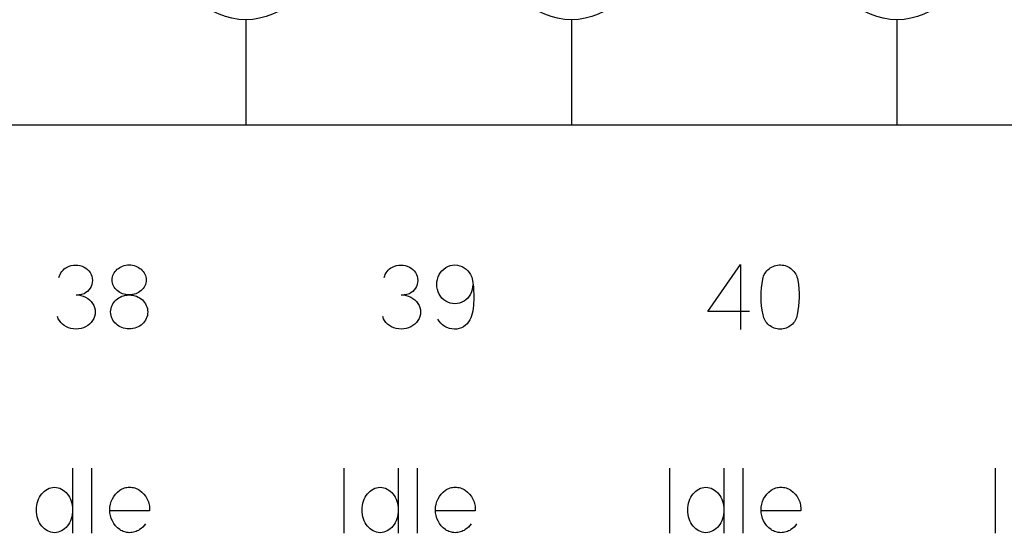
# Model space of a CAD drawing. Header units: inches. Extents: x 1880 to 2363, y -453 to -54.
# Tile 588 of 656: x 1909.149 to 1909.603, y -68.129 to -67.893. Entities that reach past the tile are written whole.
import ezdxf

# ---------------------------------------------------------------- set-up
doc = ezdxf.new("R2010")
doc.units = ezdxf.units.IN
doc.header["$LTSCALE"] = 0.5
doc.header["$MEASUREMENT"] = 0
doc.layers.add('APP-M-S', color=30, linetype='Continuous')

msp = doc.modelspace()

# ---------------------------------------------------------------- linework, layer by layer
at = {"color": 7, "linetype": 'Continuous'}
for p, q in [((1909.1729, -68.00582), (1909.17388, -68.00564)), ((1909.17388, -68.00564), (1909.17489, -68.00558)), ((1909.17489, -68.00558), (1909.1759, -68.00564)), ((1909.1759, -68.00564), (1909.17688, -68.00582)), ((1909.19723, -68.00584), (1909.19799, -68.00567)), ((1909.19799, -68.00567), (1909.19876, -68.00557)), ((1909.19876, -68.00557), (1909.19956, -68.00554)), ((1909.19956, -68.00554), (1909.20035, -68.00557)), ((1909.20035, -68.00557), (1909.20113, -68.00567)), ((1909.20113, -68.00567), (1909.20186, -68.00584)), ((1909.32271, -68.00582), (1909.32369, -68.00564)), ((1909.32369, -68.00564), (1909.3247, -68.00558)), ((1909.3247, -68.00558), (1909.32571, -68.00564)), ((1909.32571, -68.00564), (1909.32669, -68.00582)), ((1909.34735, -68.00587), (1909.34844, -68.00563)), ((1909.34844, -68.00563), (1909.34957, -68.00554)), ((1909.34957, -68.00554), (1909.35074, -68.00566)), ((1909.35074, -68.00566), (1909.35184, -68.00593)), ((1909.46602, -68.02701), (1909.48119, -68.00533)), ((1909.48119, -68.00533), (1909.48119, -68.03533)), ((1909.49677, -68.00598), (1909.49746, -68.00577)), ((1909.49746, -68.00577), (1909.49817, -68.00563)), ((1909.49817, -68.00563), (1909.4989, -68.00555)), ((1909.4989, -68.00555), (1909.49963, -68.00554)), ((1909.49963, -68.00554), (1909.50037, -68.00559)), ((1909.50037, -68.00559), (1909.50108, -68.00571)), ((1909.50108, -68.00571), (1909.50178, -68.00588)), ((1909.16743, -68.01062), (1909.16772, -68.00988)), ((1909.16772, -68.00988), (1909.16809, -68.00918)), ((1909.16809, -68.00918), (1909.16855, -68.00852)), ((1909.16855, -68.00852), (1909.16907, -68.00792)), ((1909.16907, -68.00792), (1909.16966, -68.00738)), ((1909.16966, -68.00738), (1909.1703, -68.00692)), ((1909.1703, -68.00692), (1909.17099, -68.00653)), ((1909.17099, -68.00653), (1909.17193, -68.00611)), ((1909.17193, -68.00611), (1909.1729, -68.00582)), ((1909.17688, -68.00582), (1909.17785, -68.00611)), ((1909.17785, -68.00611), (1909.17879, -68.00653)), ((1909.17879, -68.00653), (1909.17961, -68.00701)), ((1909.17961, -68.00701), (1909.18035, -68.00759)), ((1909.18035, -68.00759), (1909.181, -68.00827)), ((1909.181, -68.00827), (1909.18156, -68.00904)), ((1909.18156, -68.00904), (1909.18202, -68.00988)), ((1909.18202, -68.00988), (1909.18235, -68.01077)), ((1909.19208, -68.01043), (1909.19235, -68.00979)), ((1909.19235, -68.00979), (1909.19269, -68.00918)), ((1909.19269, -68.00918), (1909.19308, -68.0086)), ((1909.19308, -68.0086), (1909.19353, -68.00807)), ((1909.19353, -68.00807), (1909.19403, -68.00757)), ((1909.19403, -68.00757), (1909.19458, -68.00712)), ((1909.19458, -68.00712), (1909.19518, -68.00672)), ((1909.19518, -68.00672), (1909.19582, -68.00637)), ((1909.19582, -68.00637), (1909.19651, -68.00608)), ((1909.19651, -68.00608), (1909.19723, -68.00584)), ((1909.20186, -68.00584), (1909.20258, -68.00608)), ((1909.20258, -68.00608), (1909.20327, -68.00637)), ((1909.20327, -68.00637), (1909.2039, -68.00672)), ((1909.2039, -68.00672), (1909.20449, -68.00712)), ((1909.20449, -68.00712), (1909.20505, -68.00757)), ((1909.20505, -68.00757), (1909.20555, -68.00807)), ((1909.20555, -68.00807), (1909.206, -68.0086)), ((1909.206, -68.0086), (1909.20639, -68.00918)), ((1909.20639, -68.00918), (1909.20672, -68.00979)), ((1909.20672, -68.00979), (1909.207, -68.01043)), ((1909.31723, -68.01062), (1909.31753, -68.00988)), ((1909.31753, -68.00988), (1909.3179, -68.00918)), ((1909.3179, -68.00918), (1909.31836, -68.00852)), ((1909.31836, -68.00852), (1909.31888, -68.00792)), ((1909.31888, -68.00792), (1909.31946, -68.00738)), ((1909.31946, -68.00738), (1909.32011, -68.00692)), ((1909.32011, -68.00692), (1909.3208, -68.00653)), ((1909.3208, -68.00653), (1909.32174, -68.00611)), ((1909.32174, -68.00611), (1909.32271, -68.00582)), ((1909.32669, -68.00582), (1909.32765, -68.00611)), ((1909.32765, -68.00611), (1909.3286, -68.00653)), ((1909.3286, -68.00653), (1909.32942, -68.00701)), ((1909.32942, -68.00701), (1909.33016, -68.00759)), ((1909.33016, -68.00759), (1909.33081, -68.00827)), ((1909.33081, -68.00827), (1909.33137, -68.00904)), ((1909.33137, -68.00904), (1909.33183, -68.00988)), ((1909.33183, -68.00988), (1909.33216, -68.01077)), ((1909.34183, -68.01109), (1909.34232, -68.01002)), ((1909.34232, -68.01002), (1909.34292, -68.00905)), ((1909.34292, -68.00905), (1909.34361, -68.00819)), ((1909.34361, -68.00819), (1909.34442, -68.00744)), ((1909.34442, -68.00744), (1909.34533, -68.00678)), ((1909.34533, -68.00678), (1909.34632, -68.00626)), ((1909.34632, -68.00626), (1909.34735, -68.00587)), ((1909.35184, -68.00593), (1909.35289, -68.00632)), ((1909.35289, -68.00632), (1909.35386, -68.00684)), ((1909.35386, -68.00684), (1909.35475, -68.00749)), ((1909.35475, -68.00749), (1909.35554, -68.00823)), ((1909.35554, -68.00823), (1909.35622, -68.00907)), ((1909.35622, -68.00907), (1909.35678, -68.01002)), ((1909.35678, -68.01002), (1909.35706, -68.01057)), ((1909.4918, -68.01066), (1909.49209, -68.01002)), ((1909.49209, -68.01002), (1909.49244, -68.0094)), ((1909.49244, -68.0094), (1909.49285, -68.00882)), ((1909.49285, -68.00882), (1909.4933, -68.00828)), ((1909.4933, -68.00828), (1909.49378, -68.00778)), ((1909.49378, -68.00778), (1909.49431, -68.00732)), ((1909.49431, -68.00732), (1909.49487, -68.00691)), ((1909.49487, -68.00691), (1909.49547, -68.00655)), ((1909.49547, -68.00655), (1909.49611, -68.00624)), ((1909.49611, -68.00624), (1909.49677, -68.00598)), ((1909.50178, -68.00588), (1909.50245, -68.00612)), ((1909.50245, -68.00612), (1909.5031, -68.00641)), ((1909.5031, -68.00641), (1909.5037, -68.00675)), ((1909.5037, -68.00675), (1909.50428, -68.00715)), ((1909.50428, -68.00715), (1909.50481, -68.00759)), ((1909.50481, -68.00759), (1909.50531, -68.00808)), ((1909.50531, -68.00808), (1909.50577, -68.00861)), ((1909.50577, -68.00861), (1909.50618, -68.00918)), ((1909.50618, -68.00918), (1909.50655, -68.00979)), ((1909.50655, -68.00979), (1909.50687, -68.01043)), ((1909.16722, -68.01138), (1909.16743, -68.01062)), ((1909.18235, -68.01457), (1909.18202, -68.01545)), ((1909.18235, -68.01077), (1909.18256, -68.01169)), ((1909.18256, -68.01364), (1909.18235, -68.01457)), ((1909.18256, -68.01169), (1909.18264, -68.01267)), ((1909.18264, -68.01267), (1909.18256, -68.01364)), ((1909.19172, -68.01246), (1909.19177, -68.01177)), ((1909.19177, -68.01318), (1909.19172, -68.01246)), ((1909.19177, -68.01177), (1909.19188, -68.01109)), ((1909.19188, -68.01386), (1909.19177, -68.01318)), ((1909.19188, -68.01109), (1909.19208, -68.01043)), ((1909.19208, -68.01454), (1909.19188, -68.01386)), ((1909.19235, -68.01518), (1909.19208, -68.01454)), ((1909.207, -68.01454), (1909.20672, -68.01518)), ((1909.207, -68.01043), (1909.20719, -68.01109)), ((1909.20719, -68.01386), (1909.207, -68.01454)), ((1909.20719, -68.01109), (1909.20731, -68.01177)), ((1909.20731, -68.01318), (1909.20719, -68.01386)), ((1909.20731, -68.01177), (1909.20735, -68.01246)), ((1909.20735, -68.01246), (1909.20731, -68.01318)), ((1909.31703, -68.01138), (1909.31723, -68.01062)), ((1909.33216, -68.01457), (1909.33183, -68.01545)), ((1909.33216, -68.01077), (1909.33237, -68.01169)), ((1909.33237, -68.01364), (1909.33216, -68.01457)), ((1909.33237, -68.01169), (1909.33244, -68.01267)), ((1909.33244, -68.01267), (1909.33237, -68.01364)), ((1909.3412, -68.01451), (1909.34128, -68.01334)), ((1909.34128, -68.01569), (1909.3412, -68.01451)), ((1909.34128, -68.01334), (1909.34149, -68.01219)), ((1909.34149, -68.01219), (1909.34183, -68.01109)), ((1909.35706, -68.01057), (1909.35731, -68.01122)), ((1909.35731, -68.01122), (1909.35753, -68.01196)), ((1909.35753, -68.01196), (1909.35772, -68.01279)), ((1909.35772, -68.01279), (1909.35788, -68.01372)), ((1909.35782, -68.01466), (1909.35773, -68.01577)), ((1909.35788, -68.01372), (1909.35801, -68.01474)), ((1909.35801, -68.01474), (1909.35812, -68.01586)), ((1909.4908, -68.01617), (1909.49104, -68.01411)), ((1909.49104, -68.01411), (1909.49138, -68.01205)), ((1909.49138, -68.01205), (1909.49156, -68.01134)), ((1909.49156, -68.01134), (1909.4918, -68.01066)), ((1909.50687, -68.01043), (1909.50714, -68.0111)), ((1909.50714, -68.0111), (1909.50735, -68.01179)), ((1909.50735, -68.01179), (1909.5075, -68.0125)), ((1909.5075, -68.0125), (1909.5078, -68.0145)), ((1909.5078, -68.0145), (1909.508, -68.0165)), ((1909.17506, -68.0193), (1909.17622, -68.01936)), ((1909.17622, -68.01936), (1909.17735, -68.01957)), ((1909.17707, -68.01928), (1909.17647, -68.01938)), ((1909.17764, -68.01918), (1909.17707, -68.01928)), ((1909.17821, -68.01902), (1909.17764, -68.01918)), ((1909.17879, -68.0188), (1909.17821, -68.01902)), ((1909.17961, -68.01831), (1909.17879, -68.0188)), ((1909.18035, -68.01774), (1909.17961, -68.01831)), ((1909.181, -68.01706), (1909.18035, -68.01774)), ((1909.18156, -68.01629), (1909.181, -68.01706)), ((1909.18202, -68.01545), (1909.18156, -68.01629)), ((1909.19269, -68.01579), (1909.19235, -68.01518)), ((1909.19308, -68.01635), (1909.19269, -68.01579)), ((1909.19353, -68.01689), (1909.19308, -68.01635)), ((1909.19403, -68.01737), (1909.19353, -68.01689)), ((1909.19458, -68.01781), (1909.19403, -68.01737)), ((1909.19518, -68.01821), (1909.19458, -68.01781)), ((1909.19582, -68.01855), (1909.19518, -68.01821)), ((1909.19651, -68.01884), (1909.19582, -68.01855)), ((1909.19723, -68.01907), (1909.19651, -68.01884)), ((1909.19799, -68.01924), (1909.19723, -68.01907)), ((1909.19876, -68.01934), (1909.19799, -68.01924)), ((1909.19869, -68.01942), (1909.19956, -68.01938)), ((1909.19956, -68.01938), (1909.19876, -68.01934)), ((1909.20035, -68.01934), (1909.19956, -68.01938)), ((1909.19956, -68.01938), (1909.20044, -68.01942)), ((1909.20113, -68.01924), (1909.20035, -68.01934)), ((1909.20186, -68.01907), (1909.20113, -68.01924)), ((1909.20258, -68.01884), (1909.20186, -68.01907)), ((1909.20327, -68.01855), (1909.20258, -68.01884)), ((1909.2039, -68.01821), (1909.20327, -68.01855)), ((1909.20449, -68.01781), (1909.2039, -68.01821)), ((1909.20505, -68.01737), (1909.20449, -68.01781)), ((1909.20555, -68.01689), (1909.20505, -68.01737)), ((1909.206, -68.01635), (1909.20555, -68.01689)), ((1909.20639, -68.01579), (1909.206, -68.01635)), ((1909.20672, -68.01518), (1909.20639, -68.01579)), ((1909.32487, -68.0193), (1909.32603, -68.01936)), ((1909.32603, -68.01936), (1909.32716, -68.01957)), ((1909.32688, -68.01928), (1909.32628, -68.01938)), ((1909.32745, -68.01918), (1909.32688, -68.01928)), ((1909.32802, -68.01902), (1909.32745, -68.01918)), ((1909.3286, -68.0188), (1909.32802, -68.01902)), ((1909.32942, -68.01831), (1909.3286, -68.0188)), ((1909.33016, -68.01774), (1909.32942, -68.01831)), ((1909.33081, -68.01706), (1909.33016, -68.01774)), ((1909.33137, -68.01629), (1909.33081, -68.01706)), ((1909.33183, -68.01545), (1909.33137, -68.01629)), ((1909.34149, -68.01683), (1909.34128, -68.01569)), ((1909.34183, -68.01794), (1909.34149, -68.01683)), ((1909.34232, -68.01901), (1909.34183, -68.01794)), ((1909.34292, -68.01997), (1909.34232, -68.01901)), ((1909.35678, -68.01901), (1909.35619, -68.01997)), ((1909.35719, -68.01795), (1909.35678, -68.01901)), ((1909.35751, -68.01687), (1909.35719, -68.01795)), ((1909.35773, -68.01577), (1909.35751, -68.01687)), ((1909.35812, -68.01586), (1909.35819, -68.01706)), ((1909.35819, -68.01706), (1909.35827, -68.01947)), ((1909.49063, -68.02028), (1909.49066, -68.01822)), ((1909.49066, -68.01822), (1909.4908, -68.01617)), ((1909.508, -68.0165), (1909.50811, -68.0185)), ((1909.50811, -68.0185), (1909.50813, -68.02049)), ((1909.17735, -68.01957), (1909.17843, -68.0199)), ((1909.17843, -68.0199), (1909.17949, -68.02038)), ((1909.17949, -68.02038), (1909.18047, -68.02096)), ((1909.18047, -68.02096), (1909.18134, -68.02164)), ((1909.18134, -68.02164), (1909.18208, -68.02241)), ((1909.18208, -68.02241), (1909.18272, -68.02328)), ((1909.18272, -68.02328), (1909.18325, -68.02424)), ((1909.19168, -68.02417), (1909.19205, -68.02348)), ((1909.19205, -68.02348), (1909.19247, -68.02283)), ((1909.19247, -68.02283), (1909.19296, -68.02223)), ((1909.19296, -68.02223), (1909.19351, -68.02168)), ((1909.19351, -68.02168), (1909.19411, -68.02118)), ((1909.19411, -68.02118), (1909.19476, -68.02073)), ((1909.19476, -68.02073), (1909.19547, -68.02034)), ((1909.19547, -68.02034), (1909.19622, -68.02)), ((1909.19622, -68.02), (1909.19701, -68.01973)), ((1909.19701, -68.01973), (1909.19783, -68.01954)), ((1909.19783, -68.01954), (1909.19869, -68.01942)), ((1909.20044, -68.01942), (1909.20129, -68.01954)), ((1909.20129, -68.01954), (1909.2021, -68.01973)), ((1909.2021, -68.01973), (1909.20289, -68.02)), ((1909.20289, -68.02), (1909.20364, -68.02034)), ((1909.20364, -68.02034), (1909.20435, -68.02073)), ((1909.20435, -68.02073), (1909.205, -68.02118)), ((1909.205, -68.02118), (1909.20561, -68.02168)), ((1909.20561, -68.02168), (1909.20616, -68.02223)), ((1909.20616, -68.02223), (1909.20665, -68.02283)), ((1909.20665, -68.02283), (1909.20707, -68.02348)), ((1909.20707, -68.02348), (1909.20743, -68.02417)), ((1909.32716, -68.01957), (1909.32824, -68.0199)), ((1909.32824, -68.0199), (1909.3293, -68.02038)), ((1909.3293, -68.02038), (1909.33027, -68.02096)), ((1909.33027, -68.02096), (1909.33114, -68.02164)), ((1909.33114, -68.02164), (1909.33189, -68.02241)), ((1909.33189, -68.02241), (1909.33253, -68.02328)), ((1909.33253, -68.02328), (1909.33306, -68.02424)), ((1909.34361, -68.02083), (1909.34292, -68.01997)), ((1909.34442, -68.02157), (1909.34361, -68.02083)), ((1909.34533, -68.02222), (1909.34442, -68.02157)), ((1909.34632, -68.02274), (1909.34533, -68.02222)), ((1909.34735, -68.02312), (1909.34632, -68.02274)), ((1909.34844, -68.02337), (1909.34735, -68.02312)), ((1909.34957, -68.02348), (1909.34844, -68.02337)), ((1909.35069, -68.02337), (1909.34957, -68.02348)), ((1909.35177, -68.02312), (1909.35069, -68.02337)), ((1909.3528, -68.02274), (1909.35177, -68.02312)), ((1909.35378, -68.02222), (1909.3528, -68.02274)), ((1909.35469, -68.02157), (1909.35378, -68.02222)), ((1909.3555, -68.02083), (1909.35469, -68.02157)), ((1909.35619, -68.01997), (1909.3555, -68.02083)), ((1909.35818, -68.02299), (1909.35808, -68.02424)), ((1909.35824, -68.02181), (1909.35818, -68.02299)), ((1909.35827, -68.01947), (1909.35824, -68.02181)), ((1909.49069, -68.02234), (1909.49063, -68.02028)), ((1909.49087, -68.02439), (1909.49069, -68.02234)), ((1909.50805, -68.02249), (1909.50788, -68.02448)), ((1909.50813, -68.02049), (1909.50805, -68.02249)), ((1909.18325, -68.02424), (1909.18363, -68.02521)), ((1909.18363, -68.02521), (1909.18385, -68.0262)), ((1909.18385, -68.02824), (1909.18363, -68.02924)), ((1909.18385, -68.0262), (1909.18393, -68.02721)), ((1909.18393, -68.02721), (1909.18385, -68.02824)), ((1909.19102, -68.02721), (1909.19107, -68.02641)), ((1909.19107, -68.02801), (1909.19102, -68.02721)), ((1909.19107, -68.02641), (1909.19119, -68.02565)), ((1909.19119, -68.02878), (1909.19107, -68.02801)), ((1909.19119, -68.02565), (1909.1914, -68.0249)), ((1909.1914, -68.0249), (1909.19168, -68.02417)), ((1909.20743, -68.02417), (1909.20773, -68.0249)), ((1909.20773, -68.0249), (1909.20793, -68.02565)), ((1909.20793, -68.02565), (1909.20806, -68.02641)), ((1909.20806, -68.02801), (1909.20793, -68.02878)), ((1909.20806, -68.02641), (1909.2081, -68.02721)), ((1909.2081, -68.02721), (1909.20806, -68.02801)), ((1909.33306, -68.02424), (1909.33343, -68.02521)), ((1909.33343, -68.02521), (1909.33366, -68.0262)), ((1909.33366, -68.02824), (1909.33343, -68.02924)), ((1909.33366, -68.0262), (1909.33373, -68.02721)), ((1909.33373, -68.02721), (1909.33366, -68.02824)), ((1909.35758, -68.02797), (1909.35729, -68.02897)), ((1909.35778, -68.02692), (1909.35758, -68.02797)), ((1909.35795, -68.02554), (1909.35778, -68.02692)), ((1909.35808, -68.02424), (1909.35795, -68.02554)), ((1909.48533, -68.02701), (1909.46602, -68.02701)), ((1909.49114, -68.02645), (1909.49087, -68.02439)), ((1909.49151, -68.0285), (1909.49114, -68.02645)), ((1909.50761, -68.02647), (1909.50726, -68.02846)), ((1909.50788, -68.02448), (1909.50761, -68.02647)), ((1909.1669, -68.03032), (1909.16652, -68.02937)), ((1909.16739, -68.03119), (1909.1669, -68.03032)), ((1909.16803, -68.03205), (1909.16739, -68.03119)), ((1909.16878, -68.03283), (1909.16803, -68.03205)), ((1909.16964, -68.03351), (1909.16878, -68.03283)), ((1909.18134, -68.03283), (1909.18047, -68.03351)), ((1909.18208, -68.03205), (1909.18134, -68.03283)), ((1909.18272, -68.03119), (1909.18208, -68.03205)), ((1909.18325, -68.03023), (1909.18272, -68.03119)), ((1909.18363, -68.02924), (1909.18325, -68.03023)), ((1909.1914, -68.02954), (1909.19119, -68.02878)), ((1909.19168, -68.03026), (1909.1914, -68.02954)), ((1909.19205, -68.03095), (1909.19168, -68.03026)), ((1909.19247, -68.03159), (1909.19205, -68.03095)), ((1909.19296, -68.03219), (1909.19247, -68.03159)), ((1909.19351, -68.03274), (1909.19296, -68.03219)), ((1909.19411, -68.03324), (1909.19351, -68.03274)), ((1909.20561, -68.03274), (1909.205, -68.03324)), ((1909.20616, -68.03219), (1909.20561, -68.03274)), ((1909.20665, -68.03159), (1909.20616, -68.03219)), ((1909.20707, -68.03095), (1909.20665, -68.03159)), ((1909.20743, -68.03026), (1909.20707, -68.03095)), ((1909.20773, -68.02954), (1909.20743, -68.03026)), ((1909.20793, -68.02878), (1909.20773, -68.02954)), ((1909.31671, -68.03032), (1909.31633, -68.02937)), ((1909.3172, -68.03119), (1909.31671, -68.03032)), ((1909.31783, -68.03205), (1909.3172, -68.03119)), ((1909.31858, -68.03283), (1909.31783, -68.03205)), ((1909.31945, -68.03351), (1909.31858, -68.03283)), ((1909.33114, -68.03283), (1909.33027, -68.03351)), ((1909.33189, -68.03205), (1909.33114, -68.03283)), ((1909.33253, -68.03119), (1909.33189, -68.03205)), ((1909.33306, -68.03023), (1909.33253, -68.03119)), ((1909.33343, -68.02924), (1909.33306, -68.03023)), ((1909.34238, -68.03153), (1909.34178, -68.03053)), ((1909.3431, -68.03243), (1909.34238, -68.03153)), ((1909.34394, -68.03321), (1909.3431, -68.03243)), ((1909.35524, -68.03263), (1909.35444, -68.03337)), ((1909.35592, -68.03178), (1909.35524, -68.03263)), ((1909.3565, -68.03082), (1909.35592, -68.03178)), ((1909.35693, -68.02992), (1909.3565, -68.03082)), ((1909.35729, -68.02897), (1909.35693, -68.02992)), ((1909.49166, -68.02921), (1909.49151, -68.0285)), ((1909.49187, -68.02988), (1909.49166, -68.02921)), ((1909.49214, -68.03053), (1909.49187, -68.02988)), ((1909.49246, -68.03115), (1909.49214, -68.03053)), ((1909.49284, -68.03173), (1909.49246, -68.03115)), ((1909.49326, -68.03227), (1909.49284, -68.03173)), ((1909.49372, -68.03277), (1909.49326, -68.03227)), ((1909.49422, -68.03324), (1909.49372, -68.03277)), ((1909.50505, -68.03277), (1909.50454, -68.03324)), ((1909.50551, -68.03227), (1909.50505, -68.03277)), ((1909.50593, -68.03173), (1909.50551, -68.03227)), ((1909.5063, -68.03115), (1909.50593, -68.03173)), ((1909.50662, -68.03053), (1909.5063, -68.03115)), ((1909.50689, -68.02988), (1909.50662, -68.03053)), ((1909.5071, -68.02921), (1909.50689, -68.02988)), ((1909.50726, -68.0285), (1909.5071, -68.02921)), ((1909.17062, -68.03409), (1909.16964, -68.03351)), ((1909.17166, -68.03455), (1909.17062, -68.03409)), ((1909.17275, -68.03487), (1909.17166, -68.03455)), ((1909.17388, -68.03506), (1909.17275, -68.03487)), ((1909.17506, -68.03513), (1909.17388, -68.03506)), ((1909.17623, -68.03506), (1909.17506, -68.03513)), ((1909.17737, -68.03487), (1909.17623, -68.03506)), ((1909.17845, -68.03455), (1909.17737, -68.03487)), ((1909.17949, -68.03409), (1909.17845, -68.03455)), ((1909.18047, -68.03351), (1909.17949, -68.03409)), ((1909.19476, -68.03369), (1909.19411, -68.03324)), ((1909.19547, -68.03407), (1909.19476, -68.03369)), ((1909.19622, -68.0344), (1909.19547, -68.03407)), ((1909.19701, -68.03467), (1909.19622, -68.0344)), ((1909.19783, -68.03485), (1909.19701, -68.03467)), ((1909.19869, -68.03497), (1909.19783, -68.03485)), ((1909.19956, -68.035), (1909.19869, -68.03497)), ((1909.20044, -68.03497), (1909.19956, -68.035)), ((1909.20129, -68.03485), (1909.20044, -68.03497)), ((1909.2021, -68.03467), (1909.20129, -68.03485)), ((1909.20289, -68.0344), (1909.2021, -68.03467)), ((1909.20364, -68.03407), (1909.20289, -68.0344)), ((1909.20435, -68.03369), (1909.20364, -68.03407)), ((1909.205, -68.03324), (1909.20435, -68.03369)), ((1909.32043, -68.03409), (1909.31945, -68.03351)), ((1909.32147, -68.03455), (1909.32043, -68.03409)), ((1909.32256, -68.03487), (1909.32147, -68.03455)), ((1909.32369, -68.03506), (1909.32256, -68.03487)), ((1909.32487, -68.03513), (1909.32369, -68.03506)), ((1909.32604, -68.03506), (1909.32487, -68.03513)), ((1909.32717, -68.03487), (1909.32604, -68.03506)), ((1909.32826, -68.03455), (1909.32717, -68.03487)), ((1909.3293, -68.03409), (1909.32826, -68.03455)), ((1909.33027, -68.03351), (1909.3293, -68.03409)), ((1909.34489, -68.03389), (1909.34394, -68.03321)), ((1909.34593, -68.03443), (1909.34489, -68.03389)), ((1909.34702, -68.03482), (1909.34593, -68.03443)), ((1909.34815, -68.03505), (1909.34702, -68.03482)), ((1909.34933, -68.03513), (1909.34815, -68.03505)), ((1909.35044, -68.03508), (1909.34933, -68.03513)), ((1909.35152, -68.03487), (1909.35044, -68.03508)), ((1909.35255, -68.03451), (1909.35152, -68.03487)), ((1909.35353, -68.03401), (1909.35255, -68.03451)), ((1909.35444, -68.03337), (1909.35353, -68.03401)), ((1909.49477, -68.03366), (1909.49422, -68.03324)), ((1909.49535, -68.03403), (1909.49477, -68.03366)), ((1909.49596, -68.03436), (1909.49535, -68.03403)), ((1909.4966, -68.03463), (1909.49596, -68.03436)), ((1909.49728, -68.03485), (1909.4966, -68.03463)), ((1909.49797, -68.035), (1909.49728, -68.03485)), ((1909.49867, -68.0351), (1909.49797, -68.035)), ((1909.49938, -68.03513), (1909.49867, -68.0351)), ((1909.5001, -68.0351), (1909.49938, -68.03513)), ((1909.5008, -68.035), (1909.5001, -68.0351)), ((1909.50149, -68.03485), (1909.5008, -68.035)), ((1909.50216, -68.03463), (1909.50149, -68.03485)), ((1909.5028, -68.03436), (1909.50216, -68.03463)), ((1909.50342, -68.03403), (1909.5028, -68.03436)), ((1909.504, -68.03366), (1909.50342, -68.03403)), ((1909.50454, -68.03324), (1909.504, -68.03366)), ((1909.17349, -68.09919), (1909.17349, -68.12919)), ((1909.18226, -68.09923), (1909.18226, -68.12919)), ((1909.29845, -68.09919), (1909.29845, -68.12919)), ((1909.32349, -68.09919), (1909.32349, -68.12919)), ((1909.33226, -68.09923), (1909.33226, -68.12919)), ((1909.44845, -68.09919), (1909.44845, -68.12919)), ((1909.47349, -68.09919), (1909.47349, -68.12919)), ((1909.48226, -68.09923), (1909.48226, -68.12919)), ((1909.59845, -68.09919), (1909.59845, -68.12919)), ((1909.15987, -68.11038), (1909.1605, -68.10978)), ((1909.1605, -68.10978), (1909.16118, -68.10925)), ((1909.16118, -68.10925), (1909.16191, -68.1088)), ((1909.16191, -68.1088), (1909.16268, -68.10844)), ((1909.16268, -68.10844), (1909.16348, -68.10818)), ((1909.16348, -68.10818), (1909.1643, -68.10803)), ((1909.1643, -68.10803), (1909.16516, -68.10797)), ((1909.16516, -68.10797), (1909.16602, -68.10803)), ((1909.16602, -68.10803), (1909.16684, -68.10818)), ((1909.16684, -68.10818), (1909.16765, -68.10844)), ((1909.16765, -68.10844), (1909.16842, -68.1088)), ((1909.16842, -68.1088), (1909.16915, -68.10925)), ((1909.16915, -68.10925), (1909.16983, -68.10978)), ((1909.16983, -68.10978), (1909.17046, -68.11038)), ((1909.19416, -68.11018), (1909.1952, -68.10934)), ((1909.1952, -68.10934), (1909.19572, -68.10901)), ((1909.19572, -68.10901), (1909.19626, -68.10872)), ((1909.19626, -68.10872), (1909.19681, -68.10848)), ((1909.19681, -68.10848), (1909.19737, -68.10828)), ((1909.19737, -68.10828), (1909.19795, -68.10813)), ((1909.19795, -68.10813), (1909.19854, -68.10802)), ((1909.19854, -68.10802), (1909.19914, -68.10795)), ((1909.19914, -68.10795), (1909.19975, -68.10793)), ((1909.19975, -68.10793), (1909.20037, -68.10795)), ((1909.20037, -68.10795), (1909.20098, -68.10802)), ((1909.20098, -68.10802), (1909.20157, -68.10813)), ((1909.20157, -68.10813), (1909.20215, -68.10828)), ((1909.20215, -68.10828), (1909.20272, -68.10848)), ((1909.20272, -68.10848), (1909.20328, -68.10872)), ((1909.20328, -68.10872), (1909.20382, -68.10901)), ((1909.20382, -68.10901), (1909.20436, -68.10934)), ((1909.20436, -68.10934), (1909.20543, -68.1102)), ((1909.30987, -68.11038), (1909.3105, -68.10978)), ((1909.3105, -68.10978), (1909.31118, -68.10925)), ((1909.31118, -68.10925), (1909.31191, -68.1088)), ((1909.31191, -68.1088), (1909.31268, -68.10844)), ((1909.31268, -68.10844), (1909.31348, -68.10818)), ((1909.31348, -68.10818), (1909.3143, -68.10803)), ((1909.3143, -68.10803), (1909.31516, -68.10797)), ((1909.31516, -68.10797), (1909.31602, -68.10803)), ((1909.31602, -68.10803), (1909.31684, -68.10818)), ((1909.31684, -68.10818), (1909.31765, -68.10844)), ((1909.31765, -68.10844), (1909.31842, -68.1088)), ((1909.31842, -68.1088), (1909.31915, -68.10925)), ((1909.31915, -68.10925), (1909.31983, -68.10978)), ((1909.31983, -68.10978), (1909.32046, -68.11038)), ((1909.34416, -68.11018), (1909.3452, -68.10934)), ((1909.3452, -68.10934), (1909.34572, -68.10901)), ((1909.34572, -68.10901), (1909.34626, -68.10872)), ((1909.34626, -68.10872), (1909.34681, -68.10848)), ((1909.34681, -68.10848), (1909.34737, -68.10828)), ((1909.34737, -68.10828), (1909.34795, -68.10813)), ((1909.34795, -68.10813), (1909.34854, -68.10802)), ((1909.34854, -68.10802), (1909.34914, -68.10795)), ((1909.34914, -68.10795), (1909.34975, -68.10793)), ((1909.34975, -68.10793), (1909.35037, -68.10795)), ((1909.35037, -68.10795), (1909.35098, -68.10802)), ((1909.35098, -68.10802), (1909.35157, -68.10813)), ((1909.35157, -68.10813), (1909.35215, -68.10828)), ((1909.35215, -68.10828), (1909.35272, -68.10848)), ((1909.35272, -68.10848), (1909.35328, -68.10872)), ((1909.35328, -68.10872), (1909.35382, -68.10901)), ((1909.35382, -68.10901), (1909.35436, -68.10934)), ((1909.35436, -68.10934), (1909.35543, -68.1102)), ((1909.45987, -68.11038), (1909.4605, -68.10978)), ((1909.4605, -68.10978), (1909.46118, -68.10925)), ((1909.46118, -68.10925), (1909.46191, -68.1088)), ((1909.46191, -68.1088), (1909.46268, -68.10844)), ((1909.46268, -68.10844), (1909.46348, -68.10818)), ((1909.46348, -68.10818), (1909.4643, -68.10803)), ((1909.4643, -68.10803), (1909.46516, -68.10797)), ((1909.46516, -68.10797), (1909.46602, -68.10803)), ((1909.46602, -68.10803), (1909.46684, -68.10818)), ((1909.46684, -68.10818), (1909.46765, -68.10844)), ((1909.46765, -68.10844), (1909.46842, -68.1088)), ((1909.46842, -68.1088), (1909.46915, -68.10925)), ((1909.46915, -68.10925), (1909.46983, -68.10978)), ((1909.46983, -68.10978), (1909.47046, -68.11038)), ((1909.49416, -68.11018), (1909.4952, -68.10934)), ((1909.4952, -68.10934), (1909.49572, -68.10901)), ((1909.49572, -68.10901), (1909.49626, -68.10872)), ((1909.49626, -68.10872), (1909.49681, -68.10848)), ((1909.49681, -68.10848), (1909.49737, -68.10828)), ((1909.49737, -68.10828), (1909.49795, -68.10813)), ((1909.49795, -68.10813), (1909.49854, -68.10802)), ((1909.49854, -68.10802), (1909.49914, -68.10795)), ((1909.49914, -68.10795), (1909.49975, -68.10793)), ((1909.49975, -68.10793), (1909.50037, -68.10795)), ((1909.50037, -68.10795), (1909.50098, -68.10802)), ((1909.50098, -68.10802), (1909.50157, -68.10813)), ((1909.50157, -68.10813), (1909.50215, -68.10828)), ((1909.50215, -68.10828), (1909.50272, -68.10848)), ((1909.50272, -68.10848), (1909.50328, -68.10872)), ((1909.50328, -68.10872), (1909.50382, -68.10901)), ((1909.50382, -68.10901), (1909.50436, -68.10934)), ((1909.50436, -68.10934), (1909.50543, -68.1102)), ((1909.1572, -68.11533), (1909.15749, -68.11436)), ((1909.15749, -68.11436), (1909.15785, -68.11343)), ((1909.15785, -68.11343), (1909.15827, -68.11258)), ((1909.15827, -68.11258), (1909.15875, -68.11178)), ((1909.15875, -68.11178), (1909.15928, -68.11104)), ((1909.15928, -68.11104), (1909.15987, -68.11038)), ((1909.17046, -68.11038), (1909.17105, -68.11104)), ((1909.17105, -68.11104), (1909.17158, -68.11178)), ((1909.17158, -68.11178), (1909.17205, -68.11258)), ((1909.17205, -68.11258), (1909.17247, -68.11343)), ((1909.17247, -68.11343), (1909.17283, -68.11436)), ((1909.17283, -68.11436), (1909.17312, -68.11533)), ((1909.1909, -68.11579), (1909.19128, -68.11454)), ((1909.19128, -68.11454), (1909.1918, -68.11332)), ((1909.1918, -68.11332), (1909.19246, -68.11217)), ((1909.19246, -68.11217), (1909.19325, -68.11112)), ((1909.19325, -68.11112), (1909.19416, -68.11018)), ((1909.20543, -68.1102), (1909.20637, -68.11118)), ((1909.20637, -68.11118), (1909.20718, -68.11226)), ((1909.20718, -68.11226), (1909.20786, -68.11346)), ((1909.20786, -68.11346), (1909.20814, -68.11409)), ((1909.20814, -68.11409), (1909.20839, -68.11473)), ((1909.3072, -68.11533), (1909.30749, -68.11436)), ((1909.30749, -68.11436), (1909.30785, -68.11343)), ((1909.30785, -68.11343), (1909.30827, -68.11258)), ((1909.30827, -68.11258), (1909.30875, -68.11178)), ((1909.30875, -68.11178), (1909.30928, -68.11104)), ((1909.30928, -68.11104), (1909.30987, -68.11038)), ((1909.32046, -68.11038), (1909.32105, -68.11104)), ((1909.32105, -68.11104), (1909.32158, -68.11178)), ((1909.32158, -68.11178), (1909.32205, -68.11258)), ((1909.32205, -68.11258), (1909.32247, -68.11343)), ((1909.32247, -68.11343), (1909.32283, -68.11436)), ((1909.32283, -68.11436), (1909.32312, -68.11533)), ((1909.3409, -68.11579), (1909.34128, -68.11454)), ((1909.34128, -68.11454), (1909.3418, -68.11332)), ((1909.3418, -68.11332), (1909.34246, -68.11217)), ((1909.34246, -68.11217), (1909.34325, -68.11112)), ((1909.34325, -68.11112), (1909.34416, -68.11018)), ((1909.35543, -68.1102), (1909.35637, -68.11118)), ((1909.35637, -68.11118), (1909.35718, -68.11226)), ((1909.35718, -68.11226), (1909.35786, -68.11346)), ((1909.35786, -68.11346), (1909.35814, -68.11409)), ((1909.35814, -68.11409), (1909.35839, -68.11473)), ((1909.4572, -68.11533), (1909.45749, -68.11436)), ((1909.45749, -68.11436), (1909.45785, -68.11343)), ((1909.45785, -68.11343), (1909.45827, -68.11258)), ((1909.45827, -68.11258), (1909.45875, -68.11178)), ((1909.45875, -68.11178), (1909.45928, -68.11104)), ((1909.45928, -68.11104), (1909.45987, -68.11038)), ((1909.47046, -68.11038), (1909.47105, -68.11104)), ((1909.47105, -68.11104), (1909.47158, -68.11178)), ((1909.47158, -68.11178), (1909.47205, -68.11258)), ((1909.47205, -68.11258), (1909.47247, -68.11343)), ((1909.47247, -68.11343), (1909.47283, -68.11436)), ((1909.47283, -68.11436), (1909.47312, -68.11533)), ((1909.4909, -68.11579), (1909.49128, -68.11454)), ((1909.49128, -68.11454), (1909.4918, -68.11332)), ((1909.4918, -68.11332), (1909.49246, -68.11217)), ((1909.49246, -68.11217), (1909.49325, -68.11112)), ((1909.49325, -68.11112), (1909.49416, -68.11018)), ((1909.50543, -68.1102), (1909.50637, -68.11118)), ((1909.50637, -68.11118), (1909.50718, -68.11226)), ((1909.50718, -68.11226), (1909.50786, -68.11346)), ((1909.50786, -68.11346), (1909.50814, -68.11409)), ((1909.50814, -68.11409), (1909.50839, -68.11473)), ((1909.15683, -68.11841), (1909.15687, -68.11735)), ((1909.15687, -68.11949), (1909.15683, -68.11841)), ((1909.15687, -68.11735), (1909.157, -68.11632)), ((1909.157, -68.11632), (1909.1572, -68.11533)), ((1909.17312, -68.11533), (1909.17333, -68.11632)), ((1909.17333, -68.11632), (1909.17345, -68.11735)), ((1909.17345, -68.11735), (1909.17349, -68.11841)), ((1909.17349, -68.11841), (1909.17345, -68.11949)), ((1909.1906, -68.11841), (1909.19068, -68.11708)), ((1909.19068, -68.11974), (1909.1906, -68.11841)), ((1909.19068, -68.11708), (1909.1909, -68.11579)), ((1909.20891, -68.11879), (1909.19068, -68.11879)), ((1909.20839, -68.11473), (1909.20858, -68.11539)), ((1909.20858, -68.11539), (1909.20873, -68.11605)), ((1909.20873, -68.11605), (1909.20884, -68.11672)), ((1909.20884, -68.11672), (1909.20891, -68.1174)), ((1909.20891, -68.1174), (1909.20893, -68.11809)), ((1909.20893, -68.11809), (1909.20891, -68.11879)), ((1909.30683, -68.11841), (1909.30687, -68.11735)), ((1909.30687, -68.11949), (1909.30683, -68.11841)), ((1909.30687, -68.11735), (1909.307, -68.11632)), ((1909.307, -68.11632), (1909.3072, -68.11533)), ((1909.32312, -68.11533), (1909.32333, -68.11632)), ((1909.32333, -68.11632), (1909.32345, -68.11735)), ((1909.32345, -68.11735), (1909.32349, -68.11841)), ((1909.32349, -68.11841), (1909.32345, -68.11949)), ((1909.3406, -68.11841), (1909.34068, -68.11708)), ((1909.34068, -68.11974), (1909.3406, -68.11841)), ((1909.34068, -68.11708), (1909.3409, -68.11579)), ((1909.35891, -68.11879), (1909.34068, -68.11879)), ((1909.35839, -68.11473), (1909.35858, -68.11539)), ((1909.35858, -68.11539), (1909.35873, -68.11605)), ((1909.35873, -68.11605), (1909.35884, -68.11672)), ((1909.35884, -68.11672), (1909.35891, -68.1174)), ((1909.35891, -68.1174), (1909.35893, -68.11809)), ((1909.35893, -68.11809), (1909.35891, -68.11879)), ((1909.45683, -68.11841), (1909.45687, -68.11735)), ((1909.45687, -68.11949), (1909.45683, -68.11841)), ((1909.45687, -68.11735), (1909.457, -68.11632)), ((1909.457, -68.11632), (1909.4572, -68.11533)), ((1909.47312, -68.11533), (1909.47333, -68.11632)), ((1909.47333, -68.11632), (1909.47345, -68.11735)), ((1909.47345, -68.11735), (1909.47349, -68.11841)), ((1909.47349, -68.11841), (1909.47345, -68.11949)), ((1909.4906, -68.11841), (1909.49068, -68.11708)), ((1909.49068, -68.11974), (1909.4906, -68.11841)), ((1909.49068, -68.11708), (1909.4909, -68.11579)), ((1909.50891, -68.11879), (1909.49068, -68.11879)), ((1909.50839, -68.11473), (1909.50858, -68.11539)), ((1909.50858, -68.11539), (1909.50873, -68.11605)), ((1909.50873, -68.11605), (1909.50884, -68.11672)), ((1909.50884, -68.11672), (1909.50891, -68.1174)), ((1909.50891, -68.1174), (1909.50893, -68.11809)), ((1909.50893, -68.11809), (1909.50891, -68.11879)), ((1909.157, -68.12054), (1909.15687, -68.11949)), ((1909.1572, -68.12154), (1909.157, -68.12054)), ((1909.15749, -68.12252), (1909.1572, -68.12154)), ((1909.15785, -68.12344), (1909.15749, -68.12252)), ((1909.15827, -68.1243), (1909.15785, -68.12344)), ((1909.17247, -68.12344), (1909.17205, -68.1243)), ((1909.17283, -68.12252), (1909.17247, -68.12344)), ((1909.17312, -68.12154), (1909.17283, -68.12252)), ((1909.17333, -68.12054), (1909.17312, -68.12154)), ((1909.17345, -68.11949), (1909.17333, -68.12054)), ((1909.1909, -68.12103), (1909.19068, -68.11974)), ((1909.19128, -68.12229), (1909.1909, -68.12103)), ((1909.1918, -68.12351), (1909.19128, -68.12229)), ((1909.19246, -68.12466), (1909.1918, -68.12351)), ((1909.307, -68.12054), (1909.30687, -68.11949)), ((1909.3072, -68.12154), (1909.307, -68.12054)), ((1909.30749, -68.12252), (1909.3072, -68.12154)), ((1909.30785, -68.12344), (1909.30749, -68.12252)), ((1909.30827, -68.1243), (1909.30785, -68.12344)), ((1909.32247, -68.12344), (1909.32205, -68.1243)), ((1909.32283, -68.12252), (1909.32247, -68.12344)), ((1909.32312, -68.12154), (1909.32283, -68.12252)), ((1909.32333, -68.12054), (1909.32312, -68.12154)), ((1909.32345, -68.11949), (1909.32333, -68.12054)), ((1909.3409, -68.12103), (1909.34068, -68.11974)), ((1909.34128, -68.12229), (1909.3409, -68.12103)), ((1909.3418, -68.12351), (1909.34128, -68.12229)), ((1909.34246, -68.12466), (1909.3418, -68.12351)), ((1909.457, -68.12054), (1909.45687, -68.11949)), ((1909.4572, -68.12154), (1909.457, -68.12054)), ((1909.45749, -68.12252), (1909.4572, -68.12154)), ((1909.45785, -68.12344), (1909.45749, -68.12252)), ((1909.45827, -68.1243), (1909.45785, -68.12344)), ((1909.47247, -68.12344), (1909.47205, -68.1243)), ((1909.47283, -68.12252), (1909.47247, -68.12344)), ((1909.47312, -68.12154), (1909.47283, -68.12252)), ((1909.47333, -68.12054), (1909.47312, -68.12154)), ((1909.47345, -68.11949), (1909.47333, -68.12054)), ((1909.4909, -68.12103), (1909.49068, -68.11974)), ((1909.49128, -68.12229), (1909.4909, -68.12103)), ((1909.4918, -68.12351), (1909.49128, -68.12229)), ((1909.49246, -68.12466), (1909.4918, -68.12351)), ((1909.15875, -68.12509), (1909.15827, -68.1243)), ((1909.15928, -68.12583), (1909.15875, -68.12509)), ((1909.15987, -68.1265), (1909.15928, -68.12583)), ((1909.1605, -68.1271), (1909.15987, -68.1265)), ((1909.16118, -68.12762), (1909.1605, -68.1271)), ((1909.16191, -68.12807), (1909.16118, -68.12762)), ((1909.16268, -68.12843), (1909.16191, -68.12807)), ((1909.16842, -68.12807), (1909.16765, -68.12843)), ((1909.16915, -68.12762), (1909.16842, -68.12807)), ((1909.16983, -68.1271), (1909.16915, -68.12762)), ((1909.17046, -68.1265), (1909.16983, -68.1271)), ((1909.17105, -68.12583), (1909.17046, -68.1265)), ((1909.17158, -68.12509), (1909.17105, -68.12583)), ((1909.17205, -68.1243), (1909.17158, -68.12509)), ((1909.19325, -68.1257), (1909.19246, -68.12466)), ((1909.19416, -68.12665), (1909.19325, -68.1257)), ((1909.1952, -68.12749), (1909.19416, -68.12665)), ((1909.19572, -68.12782), (1909.1952, -68.12749)), ((1909.19626, -68.12811), (1909.19572, -68.12782)), ((1909.19681, -68.12835), (1909.19626, -68.12811)), ((1909.20328, -68.12811), (1909.20272, -68.12835)), ((1909.20382, -68.12782), (1909.20328, -68.12811)), ((1909.20436, -68.12749), (1909.20382, -68.12782)), ((1909.20512, -68.12692), (1909.20436, -68.12749)), ((1909.20583, -68.12629), (1909.20512, -68.12692)), ((1909.20646, -68.1256), (1909.20583, -68.12629)), ((1909.207, -68.12484), (1909.20646, -68.1256)), ((1909.30875, -68.12509), (1909.30827, -68.1243)), ((1909.30928, -68.12583), (1909.30875, -68.12509)), ((1909.30987, -68.1265), (1909.30928, -68.12583)), ((1909.3105, -68.1271), (1909.30987, -68.1265)), ((1909.31118, -68.12762), (1909.3105, -68.1271)), ((1909.31191, -68.12807), (1909.31118, -68.12762)), ((1909.31268, -68.12843), (1909.31191, -68.12807)), ((1909.31842, -68.12807), (1909.31765, -68.12843)), ((1909.31915, -68.12762), (1909.31842, -68.12807)), ((1909.31983, -68.1271), (1909.31915, -68.12762)), ((1909.32046, -68.1265), (1909.31983, -68.1271)), ((1909.32105, -68.12583), (1909.32046, -68.1265)), ((1909.32158, -68.12509), (1909.32105, -68.12583)), ((1909.32205, -68.1243), (1909.32158, -68.12509)), ((1909.34325, -68.1257), (1909.34246, -68.12466)), ((1909.34416, -68.12665), (1909.34325, -68.1257)), ((1909.3452, -68.12749), (1909.34416, -68.12665)), ((1909.34572, -68.12782), (1909.3452, -68.12749)), ((1909.34626, -68.12811), (1909.34572, -68.12782)), ((1909.34681, -68.12835), (1909.34626, -68.12811)), ((1909.35328, -68.12811), (1909.35272, -68.12835)), ((1909.35382, -68.12782), (1909.35328, -68.12811)), ((1909.35436, -68.12749), (1909.35382, -68.12782)), ((1909.35512, -68.12692), (1909.35436, -68.12749)), ((1909.35583, -68.12629), (1909.35512, -68.12692)), ((1909.35646, -68.1256), (1909.35583, -68.12629)), ((1909.35701, -68.12484), (1909.35646, -68.1256)), ((1909.45875, -68.12509), (1909.45827, -68.1243)), ((1909.45928, -68.12583), (1909.45875, -68.12509)), ((1909.45987, -68.1265), (1909.45928, -68.12583)), ((1909.4605, -68.1271), (1909.45987, -68.1265)), ((1909.46118, -68.12762), (1909.4605, -68.1271)), ((1909.46191, -68.12807), (1909.46118, -68.12762)), ((1909.46268, -68.12843), (1909.46191, -68.12807)), ((1909.46842, -68.12807), (1909.46765, -68.12843)), ((1909.46915, -68.12762), (1909.46842, -68.12807)), ((1909.46983, -68.1271), (1909.46915, -68.12762)), ((1909.47046, -68.1265), (1909.46983, -68.1271)), ((1909.47105, -68.12583), (1909.47046, -68.1265)), ((1909.47158, -68.12509), (1909.47105, -68.12583)), ((1909.47205, -68.1243), (1909.47158, -68.12509)), ((1909.49325, -68.1257), (1909.49246, -68.12466)), ((1909.49416, -68.12665), (1909.49325, -68.1257)), ((1909.4952, -68.12749), (1909.49416, -68.12665)), ((1909.49572, -68.12782), (1909.4952, -68.12749)), ((1909.49626, -68.12811), (1909.49572, -68.12782)), ((1909.49681, -68.12835), (1909.49626, -68.12811)), ((1909.50328, -68.12811), (1909.50272, -68.12835)), ((1909.50382, -68.12782), (1909.50328, -68.12811)), ((1909.50436, -68.12749), (1909.50382, -68.12782)), ((1909.50512, -68.12692), (1909.50436, -68.12749)), ((1909.50583, -68.12629), (1909.50512, -68.12692)), ((1909.50646, -68.1256), (1909.50583, -68.12629)), ((1909.507, -68.12484), (1909.50646, -68.1256)), ((1909.16348, -68.12869), (1909.16268, -68.12843)), ((1909.1643, -68.12885), (1909.16348, -68.12869)), ((1909.16516, -68.1289), (1909.1643, -68.12885)), ((1909.16602, -68.12885), (1909.16516, -68.1289)), ((1909.16684, -68.12869), (1909.16602, -68.12885)), ((1909.16765, -68.12843), (1909.16684, -68.12869)), ((1909.19737, -68.12855), (1909.19681, -68.12835)), ((1909.19795, -68.1287), (1909.19737, -68.12855)), ((1909.19854, -68.12881), (1909.19795, -68.1287)), ((1909.19914, -68.12888), (1909.19854, -68.12881)), ((1909.19975, -68.1289), (1909.19914, -68.12888)), ((1909.20037, -68.12888), (1909.19975, -68.1289)), ((1909.20098, -68.12881), (1909.20037, -68.12888)), ((1909.20157, -68.1287), (1909.20098, -68.12881)), ((1909.20215, -68.12855), (1909.20157, -68.1287)), ((1909.20272, -68.12835), (1909.20215, -68.12855)), ((1909.31348, -68.12869), (1909.31268, -68.12843)), ((1909.3143, -68.12885), (1909.31348, -68.12869)), ((1909.31516, -68.1289), (1909.3143, -68.12885)), ((1909.31602, -68.12885), (1909.31516, -68.1289)), ((1909.31684, -68.12869), (1909.31602, -68.12885)), ((1909.31765, -68.12843), (1909.31684, -68.12869)), ((1909.34737, -68.12855), (1909.34681, -68.12835)), ((1909.34795, -68.1287), (1909.34737, -68.12855)), ((1909.34854, -68.12881), (1909.34795, -68.1287)), ((1909.34914, -68.12888), (1909.34854, -68.12881)), ((1909.34975, -68.1289), (1909.34914, -68.12888)), ((1909.35037, -68.12888), (1909.34975, -68.1289)), ((1909.35098, -68.12881), (1909.35037, -68.12888)), ((1909.35157, -68.1287), (1909.35098, -68.12881)), ((1909.35215, -68.12855), (1909.35157, -68.1287)), ((1909.35272, -68.12835), (1909.35215, -68.12855)), ((1909.46348, -68.12869), (1909.46268, -68.12843)), ((1909.4643, -68.12885), (1909.46348, -68.12869)), ((1909.46516, -68.1289), (1909.4643, -68.12885)), ((1909.46602, -68.12885), (1909.46516, -68.1289)), ((1909.46684, -68.12869), (1909.46602, -68.12885)), ((1909.46765, -68.12843), (1909.46684, -68.12869)), ((1909.49737, -68.12855), (1909.49681, -68.12835)), ((1909.49795, -68.1287), (1909.49737, -68.12855)), ((1909.49854, -68.12881), (1909.49795, -68.1287)), ((1909.49914, -68.12888), (1909.49854, -68.12881)), ((1909.49975, -68.1289), (1909.49914, -68.12888)), ((1909.50037, -68.12888), (1909.49975, -68.1289)), ((1909.50098, -68.12881), (1909.50037, -68.12888)), ((1909.50157, -68.1287), (1909.50098, -68.12881)), ((1909.50215, -68.12855), (1909.50157, -68.1287)), ((1909.50272, -68.12835), (1909.50215, -68.12855))]:
    msp.add_line(p, q, dxfattribs=at)
at = {"layer": 'APP-M-S', "linetype": 'Continuous', "lineweight": 25}
for p, q in [((1909.25324, -67.89257), (1909.25324, -67.94107)), ((1909.40324, -67.89257), (1909.40324, -67.94107)), ((1909.55324, -67.94107), (1909.55324, -67.89257)), ((1908.20324, -67.94107), (1909.85324, -67.94107))]:
    msp.add_line(p, q, dxfattribs=at)
for centre in [(1909.25324, -67.86107), (1909.40324, -67.86107), (1909.55324, -67.86107)]:
    msp.add_circle(centre, 0.0315, dxfattribs=at)

doc.saveas('drawing.dxf')
